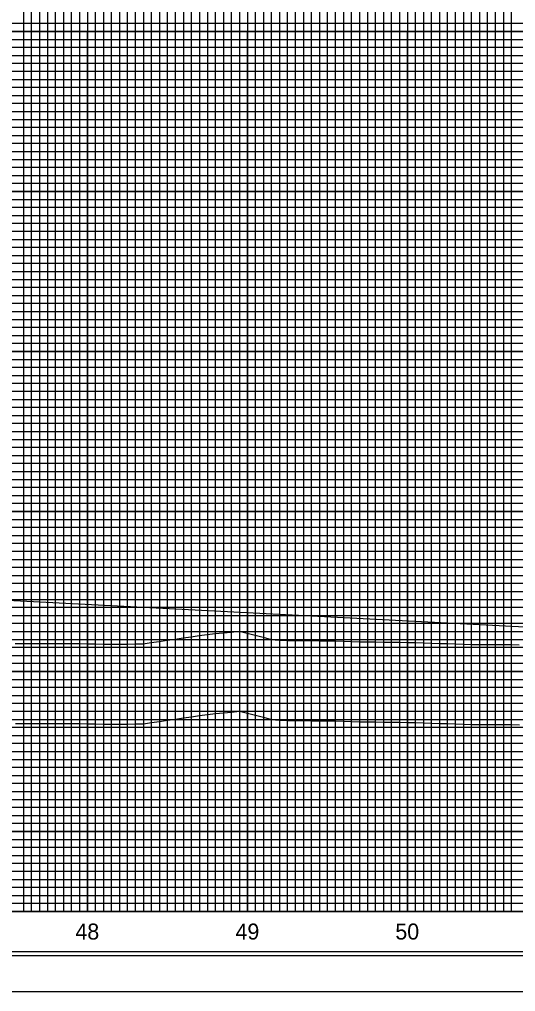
# Model space of a CAD drawing. Extents: x 2345490 to 2436403, y 465165 to 573888.
# Drawn here: x 2415653 to 2415963, y 544806 to 545413 of the extents above; entities that cross this region are included whole.
import ezdxf

# ---------------------------------------------------------------- set-up
doc = ezdxf.new("R2010")
doc.units = 0
for name, color, linetype in [('Old_Level_1', 7, 'Continuous'), ('Old_Level_18', 7, 'Continuous'), ('Old_Level_2', 7, 'Continuous'), ('Old_Level_41', 7, 'Continuous'), ('Old_Level_42', 7, 'Continuous'), ('Old_Level_43', 7, 'Continuous'), ('Old_Level_50', 7, 'Continuous'), ('Old_Level_51', 7, 'Continuous'), ('Old_Level_57', 7, 'Continuous'), ('Old_Level_61', 7, 'Continuous'), ('Old_Level_63', 7, 'Continuous')]:
    doc.layers.add(name, color=color, linetype=linetype)

msp = doc.modelspace()

# ---------------------------------------------------------------- linework, layer by layer
at = {"layer": 'Old_Level_1'}
for points in [[(2415650.325, 544972.99525), (2415655.325, 544973.0065), (2415660.325, 544973.01825), (2415665.325, 544973.03025), (2415670.325, 544973.04275), (2415675.325, 544973.05575), (2415680.325, 544973.05925), (2415685.325, 544973.04175), (2415690.325, 544972.95525), (2415695.325, 544972.875), (2415700.325, 544972.7955), (2415705.325, 544972.71675), (2415710.325, 544972.63875), (2415715.325, 544972.6135), (2415720.325, 544972.689), (2415725.325, 544972.76525), (2415730.325, 544972.887), (2415735.325, 544973.61925), (2415740.325, 544974.3525), (2415745.325, 544975.08725), (2415750.325, 544975.823), (2415755.325, 544976.53425), (2415760.325, 544977.24025), (2415765.325, 544977.9475), (2415770.325, 544978.6565), (2415775.325, 544979.367), (2415780.325, 544979.76875), (2415785.325, 544980.09875), (2415790.325, 544980.78975), (2415795.325, 544979.50925), (2415800.325, 544978.23075), (2415805.325, 544976.954), (2415810.325, 544975.5095), (2415815.325, 544975.03), (2415820.325, 544974.96775), (2415825.325, 544974.907), (2415830.325, 544974.8585), (2415835.325, 544974.81175), (2415840.325, 544974.7665), (2415845.325, 544974.7225), (2415850.325, 544974.63325), (2415855.325, 544974.44975), (2415860.325, 544974.2195), (2415865.325, 544974.14725), (2415870.325, 544974.0825), (2415875.325, 544974.01975), (2415880.325, 544973.959), (2415885.325, 544973.9005), (2415890.325, 544973.84425), (2415895.325, 544973.75)], [(2415895.325, 544973.75), (2415900.325, 544973.58675), (2415905.325, 544973.42525), (2415910.325, 544973.266), (2415915.325, 544973.104), (2415920.325, 544972.9425), (2415925.325, 544972.783), (2415930.325, 544972.6255), (2415935.325, 544972.49625), (2415940.325, 544972.46275), (2415945.325, 544972.43125), (2415950.325, 544972.402), (2415955.325, 544972.37475), (2415960.325, 544972.3495), (2415965.325, 544972.25975)]]:
    msp.add_lwpolyline(points, dxfattribs=at)
at = {"layer": 'Old_Level_18'}
msp.add_lwpolyline([(2416545.325, 545880.52975), (2415045.325, 545880.52975), (2415045.325, 544830.52975), (2416545.325, 544830.52975)], close=True, dxfattribs=at)
at = {"layer": 'Old_Level_2'}
msp.add_line((2415645.325, 545050.22325), (2416845.325, 544988.27325), dxfattribs=at)
at = {"layer": 'Old_Level_41'}
msp.add_line((2416545.325, 544855.52975), (2415045.325, 544855.52975), dxfattribs=at)
for points in [[(2415670.325, 545880.52975), (2415670.325, 544855.52975), (2415720.325, 544855.52975), (2415720.325, 545880.52975)], [(2415695.325, 545880.52975), (2415695.325, 544855.52975), (2415745.325, 544855.52975), (2415745.325, 545880.52975)], [(2415770.325, 545880.52975), (2415770.325, 544855.52975), (2415820.325, 544855.52975), (2415820.325, 545880.52975)], [(2415795.325, 545880.52975), (2415795.325, 544855.52975), (2415845.325, 544855.52975), (2415845.325, 545880.52975)], [(2415870.325, 545880.52975), (2415870.325, 544855.52975), (2415920.325, 544855.52975), (2415920.325, 545880.52975)], [(2415895.325, 545880.52975), (2415895.325, 544855.52975), (2415945.325, 544855.52975), (2415945.325, 545880.52975)], [(2416545.325, 545380.52975), (2415045.325, 545380.52975), (2415045.325, 545330.52975), (2416545.325, 545330.52975)], [(2416545.325, 545280.52975), (2415045.325, 545280.52975), (2415045.325, 545230.52975), (2416545.325, 545230.52975)], [(2416545.325, 545205.52975), (2415045.325, 545205.52975), (2415045.325, 545255.52975), (2416545.325, 545255.52975)], [(2416545.325, 545180.52975), (2415045.325, 545180.52975), (2415045.325, 545130.52975), (2416545.325, 545130.52975)], [(2416545.325, 545105.52975), (2415045.325, 545105.52975), (2415045.325, 545155.52975), (2416545.325, 545155.52975)], [(2416545.325, 545080.52975), (2415045.325, 545080.52975), (2415045.325, 545030.52975), (2416545.325, 545030.52975)], [(2416545.325, 544980.52975), (2415045.325, 544980.52975), (2415045.325, 544930.52975), (2416545.325, 544930.52975)], [(2416545.325, 544905.52975), (2415045.325, 544905.52975), (2415045.325, 544955.52975), (2416545.325, 544955.52975)], [(2416545.325, 544880.52975), (2415045.325, 544880.52975)]]:
    msp.add_lwpolyline(points, dxfattribs=at)
at = {"layer": 'Old_Level_42'}
for points in [[(2416545.325, 545405.52975), (2415045.325, 545405.52975), (2415045.325, 545455.52975), (2416545.325, 545455.52975)], [(2416545.325, 545305.52975), (2415045.325, 545305.52975), (2415045.325, 545355.52975), (2416545.325, 545355.52975)], [(2416545.325, 545005.52975), (2415045.325, 545005.52975), (2415045.325, 545055.52975), (2416545.325, 545055.52975)]]:
    msp.add_lwpolyline(points, dxfattribs=at)
at = {"layer": 'Old_Level_43'}
for points in [[(2415655.325, 545880.52975), (2415655.325, 544855.52975), (2415655.325, 544855.52975), (2415660.325, 544855.52975), (2415660.325, 545880.52975)], [(2415665.325, 545880.52975), (2415665.325, 544855.52975), (2415675.325, 544855.52975), (2415675.325, 545880.52975)], [(2415680.325, 545880.52975), (2415680.325, 544855.52975), (2415685.325, 544855.52975), (2415685.325, 545880.52975)], [(2415690.325, 545880.52975), (2415690.325, 544855.52975), (2415700.325, 544855.52975), (2415700.325, 545880.52975)], [(2415705.325, 545880.52975), (2415705.325, 544855.52975), (2415710.325, 544855.52975), (2415710.325, 545880.52975)], [(2415715.325, 545880.52975), (2415715.325, 544855.52975), (2415725.325, 544855.52975), (2415725.325, 545880.52975)], [(2415730.325, 545880.52975), (2415730.325, 544855.52975), (2415735.325, 544855.52975), (2415735.325, 545880.52975)], [(2415740.325, 545880.52975), (2415740.325, 544855.52975), (2415750.325, 544855.52975), (2415750.325, 545880.52975)], [(2415755.325, 545880.52975), (2415755.325, 544855.52975), (2415760.325, 544855.52975), (2415760.325, 545880.52975)], [(2415765.325, 545880.52975), (2415765.325, 544855.52975), (2415775.325, 544855.52975), (2415775.325, 545880.52975)], [(2415780.325, 545880.52975), (2415780.325, 544855.52975), (2415785.325, 544855.52975), (2415785.325, 545880.52975)], [(2415790.325, 545880.52975), (2415790.325, 544855.52975), (2415800.325, 544855.52975), (2415800.325, 545880.52975)], [(2415805.325, 545880.52975), (2415805.325, 544855.52975)], [(2415805.325, 544855.52975), (2415810.325, 544855.52975), (2415810.325, 545879.92975)], [(2415815.325, 545879.92975), (2415815.325, 544855.52975), (2415825.325, 544855.52975), (2415825.325, 545880.52975)], [(2415830.325, 545880.52975), (2415830.325, 544855.52975), (2415835.325, 544855.52975), (2415835.325, 545880.52975)], [(2415840.325, 545880.52975), (2415840.325, 544855.52975), (2415850.325, 544855.52975), (2415850.325, 545880.52975)], [(2415855.325, 545880.52975), (2415855.325, 544855.52975), (2415860.325, 544855.52975), (2415860.325, 545880.52975)], [(2415865.325, 545880.52975), (2415865.325, 544855.52975), (2415875.325, 544855.52975), (2415875.325, 545880.52975)], [(2415880.325, 545880.52975), (2415880.325, 544855.52975), (2415885.325, 544855.52975), (2415885.325, 545880.52975)], [(2415890.325, 545880.52975), (2415890.325, 544855.52975), (2415900.325, 544855.52975), (2415900.325, 545880.52975)], [(2415905.325, 545880.52975), (2415905.325, 544855.52975), (2415910.325, 544855.52975), (2415910.325, 545880.52975)], [(2415915.325, 545880.52975), (2415915.325, 544855.52975), (2415925.325, 544855.52975), (2415925.325, 545880.52975)], [(2415930.325, 545880.52975), (2415930.325, 544855.52975), (2415935.325, 544855.52975), (2415935.325, 545880.52975)], [(2415940.325, 545880.52975), (2415940.325, 544855.52975), (2415950.325, 544855.52975), (2415950.325, 545880.52975)], [(2415955.325, 545880.52975), (2415955.325, 544855.52975), (2415960.325, 544855.52975), (2415960.325, 545880.52975)], [(2416495.325, 545410.52975), (2415095.325, 545410.52975), (2415095.325, 545400.52975), (2416495.325, 545400.52975)], [(2416495.325, 545395.52975), (2415095.325, 545395.52975), (2415095.325, 545390.52975), (2416495.325, 545390.52975)], [(2416495.325, 545385.52975), (2415095.325, 545385.52975), (2415095.325, 545375.52975), (2416495.325, 545375.52975)], [(2416495.325, 545370.52975), (2415095.325, 545370.52975), (2415095.325, 545365.52975), (2416495.325, 545365.52975)], [(2416495.325, 545360.52975), (2415095.325, 545360.52975)], [(2415095.325, 545350.52975), (2416495.325, 545350.52975)], [(2416495.325, 545345.52975), (2415095.325, 545345.52975), (2415095.325, 545340.52975), (2416495.325, 545340.52975)], [(2416495.325, 545335.52975), (2415095.325, 545335.52975), (2415095.325, 545325.52975), (2416495.325, 545325.52975)], [(2416495.325, 545320.52975), (2415095.325, 545320.52975), (2415095.325, 545315.52975), (2416495.325, 545315.52975)], [(2416495.325, 545310.52975), (2415095.325, 545310.52975), (2415095.325, 545300.52975), (2416495.325, 545300.52975)], [(2416495.325, 545295.52975), (2415095.325, 545295.52975), (2415095.325, 545290.52975), (2416495.325, 545290.52975)], [(2416495.325, 545285.52975), (2415095.325, 545285.52975), (2415095.325, 545275.52975), (2416495.325, 545275.52975)], [(2416495.325, 545270.52975), (2415095.325, 545270.52975), (2415095.325, 545265.52975), (2416495.325, 545265.52975)], [(2416495.325, 545260.52975), (2415095.325, 545260.52975), (2415095.325, 545250.52975), (2416495.325, 545250.52975)], [(2416495.325, 545245.52975), (2415095.325, 545245.52975), (2415095.325, 545240.52975), (2416495.325, 545240.52975)], [(2416495.325, 545235.52975), (2415095.325, 545235.52975), (2415095.325, 545225.52975), (2416495.325, 545225.52975)], [(2416495.325, 545220.52975), (2415095.325, 545220.52975), (2415095.325, 545215.52975), (2416495.325, 545215.52975)], [(2416495.325, 545210.52975), (2415095.325, 545210.52975), (2415095.325, 545200.52975), (2416495.325, 545200.52975)], [(2416495.325, 545195.52975), (2415095.325, 545195.52975), (2415095.325, 545190.52975), (2416495.325, 545190.52975)], [(2416495.325, 545185.52975), (2415095.325, 545185.52975), (2415095.325, 545175.52975), (2416495.325, 545175.52975)], [(2416495.325, 545170.52975), (2415095.325, 545170.52975), (2415095.325, 545165.52975), (2416495.325, 545165.52975)], [(2416495.325, 545160.52975), (2415095.325, 545160.52975), (2415095.325, 545150.52975), (2416495.325, 545150.52975)], [(2416495.325, 545145.52975), (2415095.325, 545145.52975), (2415095.325, 545140.52975), (2416495.325, 545140.52975)], [(2416495.325, 545135.52975), (2415095.325, 545135.52975), (2415095.325, 545125.52975), (2416495.325, 545125.52975)], [(2416495.325, 545120.52975), (2415095.325, 545120.52975), (2415095.325, 545115.52975), (2416495.325, 545115.52975)], [(2416495.325, 545110.52975), (2415095.325, 545110.52975), (2415095.325, 545100.52975), (2416495.325, 545100.52975)], [(2416495.325, 545095.52975), (2415095.325, 545095.52975), (2415095.325, 545090.52975), (2416495.325, 545090.52975)], [(2416495.325, 545085.52975), (2415095.325, 545085.52975), (2415095.325, 545075.52975), (2416495.325, 545075.52975)], [(2416495.325, 545070.52975), (2415095.325, 545070.52975), (2415095.325, 545065.52975), (2416495.325, 545065.52975)], [(2416495.325, 545060.52975), (2415095.325, 545060.52975)], [(2415095.325, 545050.52975), (2416495.325, 545050.52975)], [(2416495.325, 545045.52975), (2415095.325, 545045.52975), (2415095.325, 545040.52975), (2416495.325, 545040.52975)], [(2416495.325, 545035.52975), (2415095.325, 545035.52975)], [(2415095.325, 545025.52975), (2416495.325, 545025.52975)], [(2416495.325, 545020.52975), (2415095.325, 545020.52975), (2415095.325, 545015.52975), (2416495.325, 545015.52975)], [(2416495.325, 545010.52975), (2415095.325, 545010.52975), (2415095.325, 545000.52975), (2416495.325, 545000.52975)], [(2416495.325, 544995.52975), (2415095.325, 544995.52975), (2415095.325, 544990.52975), (2416495.325, 544990.52975)], [(2416495.325, 544985.52975), (2415095.325, 544985.52975), (2415095.325, 544975.52975), (2416495.325, 544975.52975)], [(2416495.325, 544970.52975), (2415095.325, 544970.52975), (2415095.325, 544965.52975), (2416495.325, 544965.52975)], [(2416495.325, 544960.52975), (2415095.325, 544960.52975), (2415095.325, 544950.52975), (2416495.325, 544950.52975)], [(2416495.325, 544945.52975), (2415095.325, 544945.52975), (2415095.325, 544940.52975), (2416495.325, 544940.52975)], [(2416495.325, 544935.52975), (2415095.325, 544935.52975), (2415095.325, 544925.52975), (2416495.325, 544925.52975)], [(2416495.325, 544920.52975), (2415095.325, 544920.52975), (2415095.325, 544915.52975), (2416495.325, 544915.52975)], [(2416495.325, 544910.52975), (2415095.325, 544910.52975), (2415095.325, 544900.52975), (2416495.325, 544900.52975)], [(2416495.325, 544895.52975), (2415095.325, 544895.52975), (2415095.325, 544890.52975), (2416495.325, 544890.52975)], [(2416495.325, 544885.52975), (2415095.325, 544885.52975), (2415095.325, 544875.52975), (2416495.325, 544875.52975)], [(2416495.325, 544870.52975), (2415095.325, 544870.52975), (2415095.325, 544865.52975), (2416495.325, 544865.52975)], [(2416495.325, 544860.52975), (2415095.325, 544860.52975)]]:
    msp.add_lwpolyline(points, dxfattribs=at)
at = {"layer": 'Old_Level_50'}
msp.add_lwpolyline([(2416557.825, 545883.07975), (2414891.325, 545883.07975), (2414891.325, 544827.97975), (2416557.825, 544827.97975)], close=True, dxfattribs=at)
at = {"layer": 'Old_Level_51'}
msp.add_lwpolyline([(2416562.325, 545905.52975), (2414878.325, 545905.52975), (2414878.325, 544805.52975), (2416562.325, 544805.52975)], close=True, dxfattribs=at)
at = {"layer": 'Old_Level_57'}
for p, q in [((2410845.32525, 545405.52975), (2417795.32475, 545405.52975)), ((2415695.32475, 544855.62975), (2415695.32475, 545405.62975)), ((2415695.32475, 544855.52975), (2415695.32475, 545405.52975)), ((2415795.32475, 544855.62975), (2415795.32475, 545405.62975)), ((2415795.32475, 544855.52975), (2415795.32475, 545405.52975)), ((2415895.32475, 544855.62975), (2415895.32475, 545405.62975)), ((2415895.32475, 544855.52975), (2415895.32475, 545405.52975)), ((2410845.32525, 545355.52975), (2417795.32475, 545355.52975)), ((2410845.32525, 545305.52975), (2417795.32475, 545305.52975)), ((2410845.32525, 545255.52975), (2417795.32475, 545255.52975)), ((2410845.32525, 545205.52975), (2417795.32475, 545205.52975)), ((2410845.32525, 545155.52975), (2417795.32475, 545155.52975)), ((2410845.32525, 545105.52975), (2417795.32475, 545105.52975)), ((2410845.32525, 545055.52975), (2417795.32475, 545055.52975)), ((2410845.32525, 545005.52975), (2417795.32475, 545005.52975)), ((2410845.32525, 544955.52975), (2417795.32475, 544955.52975)), ((2410845.325, 544905.52975), (2417795.32475, 544905.52975)), ((2410845.32525, 544855.52975), (2417795.32475, 544855.52975))]:
    msp.add_line(p, q, dxfattribs=at)
at = {"layer": 'Old_Level_61'}
for points in [[(2415650.105, 545022.99475), (2415655.105, 545023.006), (2415660.105, 545023.01775), (2415665.105, 545023.02975), (2415670.105, 545023.04225), (2415675.105, 545023.05525), (2415680.105, 545023.05875), (2415685.105, 545023.04125), (2415690.105, 545022.95475), (2415695.105, 545022.8745), (2415700.105, 545022.795), (2415705.105, 545022.71625), (2415710.105, 545022.63825), (2415715.105, 545022.613), (2415720.105, 545022.6885), (2415725.105, 545022.76475), (2415730.105, 545022.8865), (2415735.105, 545023.61875), (2415740.105, 545024.352), (2415745.105, 545025.08675), (2415750.105, 545025.8225), (2415755.105, 545026.53375), (2415760.105, 545027.23975), (2415765.105, 545027.947), (2415770.105, 545028.656), (2415775.105, 545029.3665), (2415780.105, 545029.76825), (2415785.105, 545030.09825), (2415790.105, 545030.78925), (2415795.105, 545029.50875), (2415800.105, 545028.23025), (2415805.105, 545026.9535), (2415810.105, 545025.509), (2415815.105, 545025.0295), (2415820.105, 545024.96725), (2415825.105, 545024.9065), (2415830.105, 545024.858), (2415835.105, 545024.81125), (2415840.105, 545024.766), (2415845.105, 545024.722), (2415850.105, 545024.63275), (2415855.105, 545024.44925), (2415860.105, 545024.219), (2415865.105, 545024.14675), (2415870.105, 545024.082), (2415875.105, 545024.01925), (2415880.105, 545023.9585), (2415885.105, 545023.9), (2415890.105, 545023.84375), (2415895.105, 545023.7495)], [(2415895.105, 545023.7495), (2415900.105, 545023.58625), (2415905.105, 545023.42475), (2415910.105, 545023.2655), (2415915.105, 545023.1035), (2415920.105, 545022.942), (2415925.105, 545022.7825), (2415930.105, 545022.625), (2415935.105, 545022.49575), (2415940.105, 545022.46225), (2415945.105, 545022.43075), (2415950.105, 545022.4015), (2415955.105, 545022.37425), (2415960.105, 545022.349), (2415965.105, 545022.25925)]]:
    msp.add_lwpolyline(points, dxfattribs=at)
at = {"layer": 'Old_Level_63'}
msp.add_line((2410895.325, 544855.52975), (2417769.23375, 544855.52975), dxfattribs=at)

# ---------------------------------------------------------------- texts
at = {"layer": 'Old_Level_1'}
for s, p in [('48', (2415687.79325, 544838.0295)), ('49', (2415787.8355, 544838.0295)), ('50', (2415887.7115, 544838.0295))]:
    msp.add_text(s, height=10.000001, dxfattribs=at).set_placement(p)

doc.saveas('drawing.dxf')
